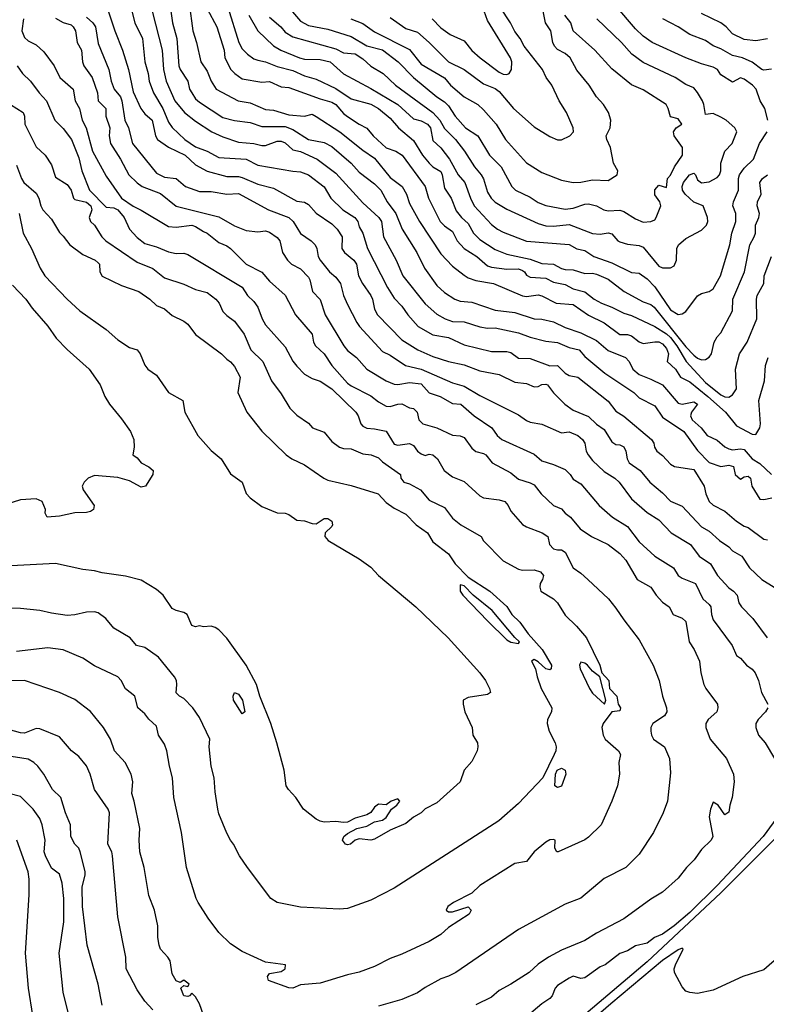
# Model space of a CAD drawing. Header units: metres. Extents: x -46681 to -43747, y -240911 to -237677.
# Tile 448 of 656: x -44405 to -44309, y -239670 to -239543. Entities that reach past the tile are written whole.
import ezdxf

# ---------------------------------------------------------------- set-up
doc = ezdxf.new("R2010")
doc.units = ezdxf.units.M
doc.layers.add('CONTOUR_INDEX', color=1, linetype='Continuous')
doc.layers.add('CONTOUR_INTER', color=3, linetype='Continuous')

msp = doc.modelspace()

# ---------------------------------------------------------------- linework, layer by layer
at = {"layer": 'CONTOUR_INDEX'}
for points, elevation in [([(-44388.17, -239542.02), (-44386.91, -239547.02), (-44386.71, -239549.52), (-44386.39, -239551.02), (-44385.26, -239553.52), (-44384.01, -239555.02), (-44382.6, -239556.14), (-44380.5, -239557.52), (-44379.1, -239558.17), (-44377.1, -239558.84), (-44375.1, -239559.02), (-44374.1, -239559.29), (-44373.6, -239559.29), (-44372.1, -239558.72), (-44371.6, -239558.7), (-44371.1, -239558.91), (-44370.1, -239559.81), (-44369.1, -239560.06), (-44366.99, -239561.02), (-44364.6, -239562.82), (-44361.1, -239566.63), (-44359.06, -239568.52), (-44358.72, -239569.02), (-44358.45, -239571.02), (-44356.82, -239574.02), (-44355.99, -239576.02), (-44353.1, -239579.63), (-44351.6, -239580.94), (-44350.54, -239581.52), (-44349.6, -239581.86), (-44348.1, -239581.94), (-44346.1, -239582.58), (-44345.1, -239582.73), (-44344.1, -239582.71), (-44341.1, -239583.32), (-44339.6, -239583.9), (-44337.6, -239584.42), (-44336.1, -239584.58), (-44334.6, -239585.23), (-44333.33, -239585.52), (-44332.6, -239586.36), (-44330.02, -239588.52), (-44326.3, -239591.02), (-44325.6, -239591.67), (-44323.6, -239592.71), (-44322.6, -239594.15), (-44319.88, -239596.02), (-44318.1, -239598.45), (-44316.6, -239599.98), (-44315.1, -239600.51), (-44314.1, -239600.34), (-44313.5, -239600.52), (-44313.26, -239601.52), (-44312.6, -239602.13), (-44312.1, -239601.83), (-44311.6, -239601.75), (-44311.3, -239602.02), (-44311.15, -239603.02), (-44310.1, -239604.7), (-44309.6, -239604.76), (-44308.57, -239604.52)], 110), ([(-44352.19, -239543.02), (-44351.1, -239544.15), (-44349.91, -239545.02), (-44348.1, -239545.82), (-44347.1, -239547.05), (-44346.03, -239548.02), (-44343.6, -239549.83), (-44343.1, -239550.1), (-44342.6, -239550.16), (-44342.32, -239550.02), (-44342, -239549.52), (-44341.97, -239548.52), (-44342.12, -239548.02), (-44345.1, -239543.21), (-44345.53, -239542.02)], 100), ([(-44309.07, -239556.02), (-44309.45, -239554.52), (-44310.08, -239553.52), (-44310.58, -239552.02), (-44311.04, -239551.52), (-44312.1, -239550.76), (-44312.6, -239550.58), (-44313.6, -239551.13), (-44315.1, -239550.19), (-44315.54, -239549.52), (-44316.1, -239549.19), (-44317.6, -239548.79), (-44319.6, -239548), (-44323.96, -239546.02), (-44325.1, -239545.21), (-44326.1, -239544.29), (-44328.6, -239541.34)], 105), ([(-44404.72, -239543.02), (-44404.91, -239544.52), (-44404.6, -239545.41), (-44404.1, -239545.82), (-44403.1, -239546.35), (-44402.1, -239547.24), (-44400.76, -239549.02), (-44400.02, -239550.52), (-44398.33, -239552.02), (-44398.07, -239553.52), (-44397.52, -239554.52), (-44397.16, -239556.02), (-44396.64, -239557.02), (-44395.83, -239560.02), (-44394.1, -239563.22), (-44392.13, -239566.02), (-44390.6, -239567.08), (-44389.6, -239567.56), (-44386.1, -239569.68), (-44385.1, -239569.76), (-44383.1, -239569.51), (-44382.6, -239569.68), (-44381.6, -239570.34), (-44381.1, -239570.53), (-44379.6, -239571.72), (-44378.6, -239572.14), (-44378.1, -239572.51), (-44376.08, -239574.52), (-44374.1, -239575.54), (-44373.1, -239576.69), (-44371.1, -239578.49), (-44369.75, -239581.02), (-44367.6, -239583.51), (-44367.43, -239584.52), (-44367.21, -239585.02), (-44366.1, -239586.04), (-44365.09, -239587.52), (-44363.1, -239589.79), (-44362.6, -239590.16), (-44360.1, -239591.43), (-44359.1, -239592.22), (-44358.1, -239592.77), (-44357.6, -239592.82), (-44356.6, -239592.48), (-44356.1, -239592.47), (-44355.1, -239592.98), (-44354.6, -239593.05), (-44354.15, -239593.52), (-44353.91, -239594.52), (-44353.42, -239595.02), (-44351.6, -239595.56), (-44349.6, -239596.5), (-44348.6, -239596.56), (-44348.1, -239596.77), (-44347.1, -239598.16), (-44346.6, -239598.56), (-44345.6, -239598.83), (-44345.33, -239599.02), (-44344.48, -239600.02), (-44342.1, -239601.33), (-44341.1, -239602.15), (-44339.6, -239602.6), (-44339.1, -239602.88), (-44338.22, -239604.02), (-44336.6, -239605.51), (-44335.6, -239605.96), (-44335.1, -239606.52), (-44334.42, -239607.02), (-44333.21, -239608.52), (-44331.75, -239609.52), (-44329.6, -239610.54), (-44328.1, -239611.7), (-44327.34, -239612.52), (-44325.85, -239615.02), (-44324.1, -239616), (-44323.43, -239617.02), (-44322.6, -239617.95), (-44321.75, -239618.52), (-44321.22, -239619.52), (-44320.1, -239619.98), (-44319.6, -239620.44), (-44319.2, -239623.02), (-44318.56, -239624.02), (-44317.87, -239625.52), (-44317.67, -239627.02), (-44317.3, -239628.52), (-44317.04, -239629.02), (-44315.55, -239631.02), (-44315.49, -239631.52), (-44315.65, -239632.02), (-44316.73, -239633.02), (-44317.05, -239633.52), (-44317.06, -239634.02), (-44316.5, -239635.52), (-44314.4, -239638.02), (-44313.49, -239640.02), (-44313.39, -239641.02), (-44313.65, -239643.02), (-44313.98, -239644.02), (-44314.1, -239644.93), (-44314.6, -239645.27), (-44315.44, -239644.02), (-44316.1, -239643.63), (-44316.43, -239644.52), (-44316.6, -239645.52), (-44316.16, -239648.02), (-44316.34, -239648.52), (-44317.6, -239649.71), (-44318.54, -239651.02), (-44319.53, -239652.02), (-44320.6, -239653.4), (-44322.6, -239655.21), (-44324.1, -239656.07), (-44327.6, -239658.61), (-44331.1, -239660.44), (-44332.6, -239661.38), (-44335.6, -239662.66), (-44337.26, -239663.52), (-44338.6, -239664.42), (-44339.73, -239665.52), (-44342.1, -239667.03), (-44343.6, -239667.81), (-44344.6, -239668.7), (-44346.6, -239669.66)], 115), ([(-44375.77, -239542.52), (-44374.6, -239544.55), (-44372.6, -239546.46), (-44371.65, -239547.02), (-44369.24, -239548.02), (-44368.6, -239548.16), (-44366.6, -239548.23), (-44365.31, -239548.52), (-44363.6, -239550.06), (-44360.1, -239551.93), (-44356.6, -239554.02), (-44354.6, -239555.83), (-44353.6, -239556.11), (-44352.79, -239556.52), (-44352.43, -239557.02), (-44352.1, -239558.62), (-44351.1, -239559.56), (-44349.97, -239561.02), (-44348.87, -239563.02), (-44347.99, -239564.02), (-44347.29, -239566.02), (-44346.79, -239567.02), (-44344.6, -239569.4), (-44343.82, -239570.02), (-44343.1, -239570.42), (-44340.1, -239571.57), (-44334.6, -239572.01), (-44333.6, -239572.54), (-44332.6, -239572.75), (-44331.43, -239573.52), (-44329.1, -239574.33), (-44326.6, -239575.57), (-44325.6, -239575.66), (-44324.6, -239576.42), (-44323.6, -239577.44), (-44321.6, -239580.37), (-44320.6, -239580.98), (-44320.1, -239580.9), (-44319.6, -239580.59), (-44318.1, -239578.59), (-44317.6, -239578.27), (-44316.6, -239578.04), (-44316.1, -239577.69), (-44315.15, -239576.02), (-44313.95, -239572.02), (-44313.71, -239570.52), (-44313.19, -239569.02), (-44313.19, -239568.02), (-44313.57, -239567.02), (-44313.5, -239566.52), (-44312.85, -239565.02), (-44312.86, -239563.52), (-44312.72, -239563.02), (-44312.1, -239562.18), (-44310.91, -239561.02), (-44310.15, -239559.02), (-44309.16, -239557.52)], 105), ([(-44406.1, -239577.22), (-44404.39, -239579.02), (-44403.6, -239580.17), (-44401.6, -239582.48), (-44400.51, -239584.02), (-44399.1, -239585.48), (-44396.28, -239588.02), (-44394.85, -239590.02), (-44394.24, -239591.52), (-44393.65, -239592.52), (-44392.1, -239594.38), (-44390.98, -239596.02), (-44390.53, -239597.02), (-44390.5, -239598.02), (-44390.64, -239599.02), (-44390.1, -239599.41), (-44389.6, -239600.03), (-44388.6, -239600.55), (-44388.05, -239601.02), (-44388.11, -239601.52), (-44389.05, -239603.02), (-44389.6, -239603.16), (-44391.1, -239602.35), (-44392.6, -239601.92), (-44395.6, -239601.66), (-44396.4, -239602.02), (-44396.9, -239602.52), (-44397.16, -239603.02), (-44397.03, -239603.52), (-44395.65, -239605.52), (-44395.73, -239606.02), (-44396.1, -239606.31), (-44396.6, -239606.42), (-44398.1, -239606.45), (-44400.1, -239606.89), (-44401.68, -239607.02), (-44401.93, -239606.52), (-44401.89, -239606.02), (-44402.31, -239605.02), (-44403.1, -239604.68), (-44405.1, -239604.8), (-44407.1, -239605.43)], 120), ([(-44388.1, -239670.32), (-44389.1, -239669.18), (-44390.1, -239667.72), (-44391.5, -239665.02), (-44391.54, -239663.52), (-44392.6, -239658.36), (-44393.28, -239650.52), (-44393.38, -239650.02), (-44393.86, -239649.02), (-44393.68, -239645.02), (-44393.83, -239644.52), (-44395.57, -239642.02), (-44396.13, -239640.02), (-44396.6, -239638.98), (-44397.6, -239637.75), (-44398.52, -239637.02), (-44400.1, -239635.22), (-44402.6, -239634.21), (-44403.1, -239634.18), (-44404.6, -239634.78), (-44405.1, -239634.74), (-44407.1, -239634.17)], 115)]:
    msp.add_lwpolyline(points, dxfattribs=dict(at, elevation=elevation))
at = {"layer": 'CONTOUR_INTER'}
for points, elevation in [([(-44394.1, -239541.22), (-44392.99, -239544.52), (-44391.99, -239547.02), (-44391.23, -239549.52), (-44390.6, -239552.37), (-44389.62, -239554.52), (-44389.1, -239555.19), (-44388.17, -239556.02), (-44387.76, -239558.02), (-44387.48, -239558.52), (-44386.1, -239559.5), (-44383.93, -239560.52), (-44382.6, -239561.75), (-44381.1, -239562.57), (-44378.6, -239563.24), (-44377.1, -239563.24), (-44376.6, -239563.37), (-44374.6, -239564.23), (-44372.6, -239564.77), (-44369.6, -239566.43), (-44368.6, -239566.56), (-44368.1, -239566.84), (-44367.1, -239567.96), (-44365.1, -239569.35), (-44364.43, -239570.02), (-44363.77, -239571.02), (-44363.82, -239572.52), (-44363.46, -239573.02), (-44362.27, -239574.02), (-44361.93, -239574.52), (-44361.65, -239576.02), (-44361.14, -239577.02), (-44360.1, -239578.55), (-44359.87, -239579.02), (-44359.6, -239580.29), (-44359.22, -239581.02), (-44356.1, -239584.23), (-44354.05, -239585.52), (-44352.1, -239586.37), (-44350.1, -239587.01), (-44348.1, -239587.46), (-44346.1, -239588.22), (-44343.6, -239588.71), (-44341.6, -239589.67), (-44340.1, -239589.86), (-44339.1, -239590.26), (-44338.6, -239590.22), (-44338.1, -239589.97), (-44337.6, -239589.92), (-44337.37, -239590.02), (-44336.6, -239591.06), (-44335.18, -239592.52), (-44334.1, -239593.28), (-44332.1, -239594.07), (-44331.1, -239595.05), (-44330.1, -239595.77), (-44329.1, -239597.34), (-44328.6, -239597.68), (-44328.1, -239597.74), (-44327.6, -239597.98), (-44327.34, -239598.52), (-44327.16, -239599.52), (-44326.89, -239600.02), (-44325.49, -239601.02), (-44324.22, -239602.52), (-44322.6, -239603.89), (-44321.6, -239604.95), (-44320.1, -239605.6), (-44317.6, -239608.28), (-44316.6, -239608.82), (-44315.29, -239610.02), (-44314.1, -239610.81), (-44313.6, -239611.34), (-44312.44, -239612.02), (-44311.43, -239613.52), (-44309.84, -239615.02), (-44308.27, -239616.02)], 112), ([(-44390.81, -239542.02), (-44390.39, -239543.52), (-44389.4, -239545.52), (-44389.11, -239548.52), (-44388.69, -239550.02), (-44388.58, -239551.02), (-44387.99, -239552.52), (-44386.79, -239554.52), (-44386.1, -239556.29), (-44385.6, -239556.95), (-44384, -239558.52), (-44382.6, -239559.45), (-44381.1, -239560.02), (-44379.6, -239560.81), (-44376.1, -239561.02), (-44374.6, -239561.8), (-44370.1, -239562.57), (-44369.1, -239562.64), (-44368.1, -239563.03), (-44366.1, -239564.6), (-44365.21, -239566.02), (-44363.7, -239567.52), (-44362.14, -239568.52), (-44361.76, -239569.02), (-44361.6, -239569.72), (-44361.1, -239570.52), (-44360.52, -239572.52), (-44357.94, -239577.52), (-44357.1, -239578.9), (-44356.1, -239579.93), (-44355.33, -239581.02), (-44353.99, -239582.52), (-44352.1, -239583.61), (-44350.1, -239583.94), (-44348.1, -239584.88), (-44344.6, -239585.73), (-44342.6, -239585.74), (-44342.1, -239585.88), (-44341.1, -239586.61), (-44339.6, -239586.62), (-44337.1, -239587.56), (-44336.1, -239587.52), (-44335.1, -239588.5), (-44334.6, -239588.81), (-44333.49, -239589.02), (-44329.6, -239592.11), (-44328.6, -239593.41), (-44327.6, -239594.04), (-44324.01, -239597.02), (-44323.71, -239597.52), (-44323.65, -239598.02), (-44323.32, -239598.52), (-44322.6, -239599.09), (-44321.6, -239600.21), (-44321.08, -239600.52), (-44318.6, -239600.91), (-44317.24, -239603.02), (-44317.03, -239604.02), (-44316.6, -239604.99), (-44316.1, -239605.46), (-44314.6, -239606.26), (-44313.1, -239607.55), (-44312.1, -239608.18), (-44311.6, -239608.35), (-44309.6, -239609.84), (-44309.1, -239609.93)], 111), ([(-44385.76, -239542.02), (-44385.58, -239543.52), (-44384.99, -239545.52), (-44384.76, -239549.02), (-44384.58, -239549.52), (-44383.6, -239551.02), (-44383.36, -239552.02), (-44383.1, -239552.51), (-44382.6, -239553.29), (-44382.1, -239553.72), (-44379.1, -239555.66), (-44377.6, -239556.07), (-44375.6, -239556.33), (-44374.1, -239556.82), (-44371.1, -239556.85), (-44370.1, -239557.22), (-44368.1, -239558.48), (-44366.1, -239558.9), (-44365.1, -239559.41), (-44362.62, -239561.52), (-44361.6, -239562.71), (-44359.6, -239564.18), (-44358.81, -239565.02), (-44358, -239566.52), (-44356.89, -239568.02), (-44356.07, -239570.02), (-44354.17, -239573.02), (-44353.17, -239575.02), (-44351.6, -239577.24), (-44350.6, -239578.17), (-44349.31, -239579.02), (-44348.6, -239579.28), (-44347.1, -239579.4), (-44344.1, -239580.41), (-44341.6, -239580.72), (-44339.1, -239581.53), (-44338.1, -239581.58), (-44336.6, -239581.93), (-44335.1, -239582.65), (-44333.1, -239583.32), (-44331.1, -239584.33), (-44329.6, -239585.59), (-44327.35, -239586.52), (-44326.89, -239587.02), (-44326.43, -239588.02), (-44325.6, -239588.71), (-44324.1, -239589.27), (-44322.61, -239590.02), (-44320.6, -239592.36), (-44320.1, -239592.51), (-44318.6, -239592.21), (-44318.1, -239592.5), (-44318.89, -239593.52), (-44319, -239594.02), (-44318.78, -239594.52), (-44317.65, -239595.52), (-44316.87, -239596.52), (-44315.6, -239597.12), (-44314.6, -239597.99), (-44314.1, -239598.23), (-44313.6, -239598.36), (-44312.6, -239598.23), (-44312.1, -239598.33), (-44311.11, -239599.52), (-44310.1, -239600.14), (-44308.6, -239601.52)], 109), ([(-44383.41, -239541.02), (-44382.97, -239544.52), (-44382.48, -239546.02), (-44381.92, -239548.52), (-44381.1, -239549.74), (-44380.6, -239551.02), (-44379.96, -239552.02), (-44377.12, -239553.52), (-44375.6, -239553.78), (-44373.6, -239554.66), (-44372.6, -239554.74), (-44370.6, -239555.33), (-44368.6, -239555.5), (-44367.6, -239555.25), (-44367.1, -239555.56), (-44364.05, -239557.52), (-44361.1, -239559.87), (-44359.6, -239560.89), (-44357.6, -239563.38), (-44356.07, -239564.52), (-44355.49, -239565.52), (-44355.1, -239566.72), (-44353.84, -239569.02), (-44351.1, -239573.18), (-44349.6, -239574.79), (-44348.1, -239575.92), (-44347.6, -239576.25), (-44346.6, -239576.62), (-44344.31, -239577.02), (-44340.6, -239578.57), (-44340.1, -239578.68), (-44338.6, -239578.46), (-44338.1, -239578.58), (-44336.29, -239579.52), (-44334.1, -239579.69), (-44332.1, -239581.08), (-44330.1, -239582.06), (-44328.1, -239583.57), (-44327.1, -239583.54), (-44326.6, -239583.71), (-44325.6, -239584.49), (-44325.1, -239584.72), (-44323.6, -239584.49), (-44323.1, -239584.5), (-44322.6, -239584.76), (-44322.1, -239585.35), (-44321.85, -239586.02), (-44322, -239587.02), (-44320.95, -239588.02), (-44320.3, -239589.02), (-44319.1, -239589.63), (-44316.77, -239591.52), (-44314.51, -239593.52), (-44313.1, -239595.3), (-44311.1, -239596.36), (-44310.6, -239596.39), (-44310.12, -239595.52), (-44310, -239595.02), (-44310.22, -239592.02), (-44309.49, -239589.52), (-44309.39, -239587.52), (-44309.03, -239586.52)], 108), ([(-44381.1, -239541.7), (-44379.89, -239544.02), (-44378.94, -239547.02), (-44378.85, -239548.02), (-44378.07, -239549.52), (-44377.57, -239550.02), (-44376.6, -239550.7), (-44374.1, -239551.13), (-44373.1, -239551.06), (-44371.6, -239551.72), (-44370.6, -239551.84), (-44366.6, -239553.29), (-44365.1, -239553.7), (-44364.6, -239554), (-44363.6, -239555.17), (-44363.1, -239555.55), (-44361.6, -239556.55), (-44360.6, -239557.04), (-44359.8, -239558.02), (-44358.1, -239559.57), (-44356.86, -239560.02), (-44356.05, -239560.52), (-44353.12, -239564.52), (-44352.67, -239566.02), (-44351.17, -239569.02), (-44350.6, -239569.61), (-44349.6, -239570.34), (-44349.01, -239571.52), (-44348.1, -239572.52), (-44346.47, -239573.52), (-44345.1, -239574.72), (-44344.6, -239574.91), (-44342.6, -239575.15), (-44341.1, -239575.11), (-44340.6, -239575.32), (-44340.33, -239575.52), (-44340.1, -239575.94), (-44339.6, -239576.19), (-44337.6, -239576.31), (-44336.6, -239576.83), (-44335.1, -239577.14), (-44334.1, -239577.7), (-44332.6, -239578.07), (-44331.37, -239579.02), (-44330.46, -239579.52), (-44329.1, -239580.03), (-44327.6, -239580.81), (-44326.6, -239581.1), (-44323.6, -239582.54), (-44322.1, -239583.46), (-44321.6, -239583.94), (-44320.77, -239585.02), (-44319.56, -239587.02), (-44317.1, -239589.73), (-44315.1, -239591.32), (-44314.6, -239591.54), (-44314.1, -239591.58), (-44313.6, -239591.31), (-44313.1, -239590.52), (-44313.25, -239588.02), (-44312.74, -239586.02), (-44311.73, -239584.52), (-44310.48, -239581.52), (-44310.54, -239579.02), (-44310.45, -239578.52), (-44309.61, -239577.02), (-44309.55, -239576.02), (-44308.61, -239573.52)], 107), ([(-44378.46, -239541.52), (-44377.04, -239546.02), (-44376.6, -239546.85), (-44375.92, -239547.52), (-44375.1, -239548.12), (-44374.6, -239548.31), (-44373.6, -239548.54), (-44372.1, -239549.13), (-44370.1, -239549.62), (-44368.6, -239550.33), (-44367.1, -239550.75), (-44364.6, -239551.97), (-44362.6, -239553.26), (-44360.1, -239553.98), (-44359.09, -239554.52), (-44357.6, -239555.75), (-44356.54, -239557.02), (-44354.6, -239558.63), (-44353.43, -239560.52), (-44352.6, -239561.55), (-44352.1, -239562.02), (-44351.1, -239562.6), (-44350.91, -239563.02), (-44350.6, -239564.77), (-44349.76, -239566.02), (-44349.1, -239567.67), (-44348.45, -239568.52), (-44347.6, -239569.29), (-44346.91, -239570.52), (-44346.1, -239571.35), (-44344.1, -239572.63), (-44342.6, -239573.24), (-44339.6, -239573.88), (-44338.1, -239574.42), (-44336.6, -239574.51), (-44335.6, -239575.08), (-44335.1, -239575.2), (-44334.1, -239575.24), (-44332.6, -239575.71), (-44331.6, -239575.69), (-44331.1, -239575.81), (-44329.6, -239576.44), (-44327.53, -239578.02), (-44325.1, -239579.34), (-44324.1, -239579.71), (-44323.7, -239580.02), (-44319.6, -239585.13), (-44318.6, -239586.2), (-44318.1, -239586.61), (-44317.6, -239586.79), (-44317.1, -239586.75), (-44316.6, -239586.47), (-44316.33, -239586.02), (-44315.97, -239584.52), (-44315.6, -239583.86), (-44315.1, -239583.35), (-44313.62, -239580.52), (-44313.58, -239579.02), (-44312.06, -239575.52), (-44311.41, -239572.02), (-44310.84, -239571.02), (-44310.68, -239570.52), (-44310.68, -239569.52), (-44310.25, -239568.52), (-44310.15, -239568.02), (-44310.45, -239567.02), (-44310.4, -239566.52), (-44309.92, -239565.52), (-44310.09, -239564.02), (-44309.77, -239563.52), (-44309.1, -239563.02)], 106), ([(-44370.68, -239541.52), (-44369.1, -239543.32), (-44368.1, -239543.87), (-44365.6, -239544.31), (-44362.6, -239545.28), (-44360.6, -239546.46), (-44358.6, -239547), (-44356.59, -239548.52), (-44354.62, -239550.52), (-44351.62, -239553.02), (-44350.6, -239553.66), (-44350.1, -239554.19), (-44349.26, -239555.52), (-44347.9, -239557.02), (-44346.33, -239558.02), (-44344.84, -239560.52), (-44343.34, -239562.02), (-44341.98, -239564.52), (-44341.49, -239565.02), (-44339.6, -239565.91), (-44338.6, -239566.58), (-44337.6, -239566.96), (-44335.1, -239567.47), (-44334.1, -239567.33), (-44332.6, -239566.81), (-44332.1, -239566.77), (-44331.11, -239567.02), (-44330.17, -239567.52), (-44329.6, -239567.67), (-44328.1, -239567.57), (-44327.6, -239567.76), (-44326.1, -239568.71), (-44325.1, -239569.1), (-44324.1, -239569.04), (-44323.6, -239568.81), (-44323.42, -239568.52), (-44322.83, -239567.02), (-44322.94, -239566.52), (-44323.6, -239565.59), (-44323.6, -239564.95), (-44323.1, -239564.35), (-44322.1, -239564.65), (-44321.98, -239563.52), (-44321.6, -239563.09), (-44321.06, -239562.02), (-44320.05, -239560.52), (-44320.06, -239559.52), (-44321.1, -239558.02), (-44321.19, -239557.52), (-44320.85, -239557.02), (-44320.11, -239556.52), (-44320.6, -239555.84), (-44321.6, -239555.59), (-44321.88, -239554.52), (-44322.15, -239554.02), (-44325.1, -239552.13), (-44326.6, -239551.49), (-44329.1, -239549.44), (-44331.29, -239547.02), (-44334.08, -239544.52), (-44334.4, -239543.52), (-44335.18, -239542.52)], 103), ([(-44362.66, -239543.02), (-44361.1, -239543.59), (-44359.6, -239544.67), (-44355.1, -239546.93), (-44353.6, -239548.81), (-44350.6, -239550.58), (-44349.83, -239551.52), (-44348.1, -239553.03), (-44346.35, -239554.02), (-44345.6, -239554.67), (-44344, -239556.52), (-44342.78, -239558.52), (-44340.1, -239561.51), (-44338.1, -239562.73), (-44335.6, -239563.73), (-44334.1, -239564.04), (-44333.1, -239563.98), (-44331.6, -239563.67), (-44329.6, -239563.77), (-44328.43, -239563.02), (-44328.35, -239562.52), (-44328.9, -239561.52), (-44329.31, -239559.52), (-44329.77, -239558.52), (-44329.84, -239558.02), (-44329.32, -239557.02), (-44329.23, -239556.02), (-44329.57, -239555.02), (-44330.2, -239554.02), (-44331.1, -239553), (-44332.02, -239551.52), (-44333.6, -239549.6), (-44334.46, -239548.02), (-44335.1, -239547.44), (-44336.1, -239546.93), (-44336.48, -239546.52), (-44336.69, -239546.02), (-44336.95, -239544.52), (-44337.66, -239543.52), (-44337.93, -239542.02)], 102), ([(-44357.6, -239542.81), (-44355.6, -239544.26), (-44354.1, -239544.71), (-44352.6, -239546.02), (-44350.1, -239548.53), (-44348.08, -239549.52), (-44345.6, -239551.33), (-44344.1, -239551.94), (-44343.6, -239552.33), (-44341.74, -239554.52), (-44339.1, -239556.86), (-44337.1, -239558.12), (-44336.1, -239558.54), (-44335.6, -239558.55), (-44334.53, -239558.02), (-44334.06, -239557.52), (-44334.09, -239557.02), (-44334.94, -239555.02), (-44335.88, -239553.52), (-44336.82, -239551.52), (-44337.55, -239550.52), (-44338.04, -239549.52), (-44340.39, -239546.52), (-44340.9, -239545.52), (-44341.6, -239544.63), (-44342.15, -239543.52), (-44343.48, -239541.52)], 101), ([(-44400.6, -239542.93), (-44399.6, -239543.47), (-44398.6, -239543.77), (-44398.32, -239544.02), (-44398.02, -239544.52), (-44397.81, -239546.02), (-44397.26, -239547.02), (-44397.12, -239548.52), (-44396.96, -239549.02), (-44395.89, -239550.52), (-44395.19, -239552.52), (-44395.1, -239553.52), (-44394.11, -239554.52), (-44394.12, -239555.52), (-44393.61, -239557.02), (-44393.7, -239558.02), (-44393.55, -239559.02), (-44392.26, -239561.02), (-44391.17, -239563.02), (-44390.1, -239564.08), (-44389.46, -239564.52), (-44387.1, -239565.42), (-44385.1, -239567.08), (-44379.6, -239568.45), (-44377.6, -239569.58), (-44376.1, -239570.18), (-44374.6, -239570.38), (-44373.6, -239570.22), (-44373.1, -239570.39), (-44372.1, -239571.08), (-44371.78, -239571.52), (-44371.44, -239573.02), (-44370.8, -239574.02), (-44370.28, -239574.52), (-44369.1, -239575.1), (-44368.1, -239576.2), (-44367.91, -239576.52), (-44367.57, -239578.02), (-44366.6, -239579.07), (-44365.96, -239581.02), (-44363.56, -239585.02), (-44363.1, -239585.59), (-44361.94, -239586.52), (-44360.6, -239588.02), (-44358.1, -239589.51), (-44357.1, -239589.93), (-44356.6, -239589.98), (-44355.1, -239589.73), (-44353.6, -239589.87), (-44352.6, -239591.05), (-44351.17, -239591.52), (-44349.6, -239592.41), (-44348.51, -239592.52), (-44346.81, -239594.02), (-44344.55, -239595.52), (-44343.85, -239596.52), (-44343.27, -239597.02), (-44339.1, -239598.94), (-44338.1, -239599.8), (-44336.6, -239600.25), (-44335.1, -239600.91), (-44334.48, -239601.52), (-44334.1, -239602.12), (-44333.1, -239602.74), (-44330.74, -239605.52), (-44329.02, -239607.02), (-44327.1, -239608.2), (-44325.6, -239610.19), (-44323.6, -239612.01), (-44321.2, -239613.52), (-44320.6, -239614.49), (-44320.1, -239614.86), (-44318.39, -239615.52), (-44317.45, -239617.52), (-44316.6, -239618.22), (-44316.39, -239618.52), (-44316.31, -239619.52), (-44316.1, -239620.2), (-44313.64, -239623.52), (-44313.1, -239624.8), (-44312.6, -239625.12), (-44311.84, -239626.02), (-44311.1, -239626.53), (-44310.72, -239627.02), (-44310.26, -239628.02), (-44309.89, -239629.52), (-44309.08, -239631.02)], 114), ([(-44396.6, -239542.77), (-44395.78, -239543.52), (-44395.47, -239544.02), (-44395.1, -239546.16), (-44393.75, -239549.52), (-44393.43, -239551.02), (-44393.06, -239552.02), (-44392.26, -239553.02), (-44392.08, -239553.52), (-44391.68, -239556.02), (-44391.21, -239557.02), (-44390.71, -239559.02), (-44387.6, -239562.84), (-44386.6, -239563.32), (-44385.1, -239563.49), (-44383.9, -239564.52), (-44382.1, -239565.16), (-44380.6, -239565.17), (-44378.6, -239565.54), (-44377.1, -239565.44), (-44373.24, -239567.52), (-44370.6, -239568.52), (-44370.07, -239569.02), (-44369.1, -239570.59), (-44367.75, -239571.52), (-44367.25, -239572.02), (-44367.04, -239572.52), (-44366.86, -239573.52), (-44366.6, -239574.02), (-44365.39, -239575.52), (-44364.6, -239576.19), (-44363.98, -239577.02), (-44363.59, -239578.52), (-44363.1, -239579.71), (-44361.88, -239582.02), (-44361.55, -239582.52), (-44358.6, -239585.73), (-44357.6, -239586.19), (-44355.63, -239587.52), (-44353.6, -239588), (-44349.6, -239589.76), (-44348.1, -239590.18), (-44346.1, -239591.37), (-44341.1, -239593.86), (-44340.1, -239594.59), (-44339.6, -239594.81), (-44338.1, -239595.07), (-44335.6, -239596.18), (-44334.6, -239596.05), (-44333.47, -239596.52), (-44332.91, -239597.02), (-44332.6, -239597.52), (-44332.4, -239598.52), (-44332.17, -239599.02), (-44331.6, -239599.73), (-44330.1, -239601.16), (-44328.72, -239602.02), (-44328.18, -239602.52), (-44326.6, -239604.68), (-44324.6, -239606.42), (-44323.1, -239607.34), (-44321.48, -239609.02), (-44319.02, -239610.52), (-44317.92, -239612.02), (-44316.43, -239613.02), (-44315.53, -239614.52), (-44314.1, -239616.09), (-44313.47, -239616.52), (-44313.03, -239617.02), (-44312.79, -239618.02), (-44312.46, -239618.52), (-44310.99, -239620.02), (-44309.15, -239622.52)], 113), ([(-44373.1, -239542.78), (-44371.66, -239544.02), (-44371.1, -239544.71), (-44370.1, -239545.29), (-44364.6, -239546.86), (-44363.6, -239547.37), (-44362.1, -239547.48), (-44361.1, -239548.14), (-44360.1, -239549.07), (-44358.5, -239550.02), (-44356.91, -239551.52), (-44352.11, -239555.02), (-44351.23, -239556.02), (-44350.6, -239557.07), (-44349.2, -239558.52), (-44348.05, -239560.02), (-44346.75, -239562.02), (-44345.91, -239563.02), (-44345.6, -239563.57), (-44345.1, -239565.27), (-44344.63, -239566.02), (-44344.1, -239566.54), (-44342.6, -239567.47), (-44338.6, -239569.3), (-44337.6, -239569.59), (-44336.6, -239569.65), (-44334.6, -239569.42), (-44331.6, -239570.58), (-44330.6, -239570.65), (-44329.6, -239570.49), (-44329.1, -239570.63), (-44328.34, -239571.52), (-44328.1, -239571.65), (-44327.1, -239571.94), (-44325.6, -239572.1), (-44325.1, -239572.33), (-44323.1, -239574.76), (-44322.6, -239574.99), (-44321.6, -239574.99), (-44321.1, -239574.71), (-44320.82, -239574.02), (-44320.76, -239572.52), (-44320.55, -239572.02), (-44319.6, -239571.23), (-44317.6, -239570.15), (-44316.96, -239569.52), (-44316.78, -239569.02), (-44316.81, -239568.52), (-44317.37, -239567.02), (-44318.6, -239566.54), (-44319.71, -239565.52), (-44320.04, -239565.02), (-44320.1, -239564.52), (-44319.92, -239564.02), (-44319.13, -239563.02), (-44318.6, -239562.82), (-44318.37, -239563.02), (-44318.1, -239563.69), (-44317.6, -239564.06), (-44316.6, -239563.94), (-44315.6, -239563.4), (-44315.3, -239563.02), (-44315.13, -239562.52), (-44315.1, -239561.52), (-44314.61, -239560.02), (-44313.66, -239559.02), (-44313.07, -239557.52), (-44313.3, -239557.02), (-44314.42, -239556.02), (-44315.1, -239555.61), (-44316.1, -239555.14), (-44317.1, -239555.28), (-44317.28, -239554.02), (-44317.47, -239553.52), (-44318.1, -239552.45), (-44318.6, -239551.86), (-44319.6, -239551.43), (-44320.97, -239550.52), (-44325.1, -239548.61), (-44326.54, -239547.52), (-44327.87, -239546.02), (-44331.06, -239543.02)], 104), ([(-44308.6, -239549.46), (-44309.6, -239549.61), (-44309.83, -239549.52), (-44311.1, -239548.55), (-44312.32, -239548.02), (-44313.6, -239547.72), (-44315.1, -239546.85), (-44316.1, -239546.45), (-44317.1, -239545.79), (-44319.1, -239545), (-44320.6, -239544.01), (-44322.57, -239543.02)], 106), ([(-44309.1, -239545.57), (-44310.6, -239545.82), (-44312.1, -239545.67), (-44313.6, -239544.93), (-44314.44, -239544.02), (-44315.1, -239543.52), (-44317.6, -239542.31)], 107), ([(-44405.54, -239549.02), (-44404.84, -239550.02), (-44403.81, -239551.02), (-44402.71, -239552.52), (-44401.77, -239553.52), (-44400.7, -239556.02), (-44399.6, -239557.09), (-44398.54, -239558.52), (-44397.6, -239560.85), (-44397.22, -239562.52), (-44396.24, -239565.02), (-44394.1, -239567.18), (-44393.1, -239567.27), (-44392.6, -239567.52), (-44391.78, -239568.52), (-44391.08, -239570.02), (-44390.1, -239571.11), (-44389.1, -239571.84), (-44387.6, -239572.28), (-44386.1, -239572.94), (-44385.1, -239573.15), (-44384.1, -239573.11), (-44383.6, -239573.28), (-44376.6, -239577.45), (-44375.94, -239578.52), (-44375.1, -239579.3), (-44374.6, -239580.02), (-44374.03, -239581.52), (-44373.6, -239582.3), (-44371.1, -239585.14), (-44370.1, -239586.96), (-44369.6, -239587.61), (-44368.6, -239588.66), (-44367.6, -239589.2), (-44366.6, -239589.53), (-44365.1, -239590.53), (-44362.01, -239593.52), (-44361.7, -239594.02), (-44361.38, -239595.02), (-44361.1, -239595.32), (-44360.6, -239595.59), (-44359.6, -239595.66), (-44358.1, -239595.99), (-44357.1, -239597.62), (-44356.6, -239597.77), (-44355.1, -239597.55), (-44354.6, -239597.81), (-44354.08, -239598.52), (-44353.6, -239598.89), (-44353.1, -239599.1), (-44352.6, -239598.94), (-44352.1, -239599.01), (-44351.53, -239599.52), (-44350.65, -239601.02), (-44349.6, -239601.83), (-44348.1, -239602.42), (-44346.1, -239604.29), (-44345.6, -239604.55), (-44343.6, -239604.79), (-44342.87, -239605.02), (-44342.42, -239605.52), (-44342.1, -239606.26), (-44340.6, -239607.98), (-44340.1, -239608.28), (-44338.07, -239609.02), (-44337.36, -239609.52), (-44337.12, -239610.52), (-44336.6, -239611.08), (-44336.1, -239611.23), (-44335.6, -239611.2), (-44335.1, -239611.51), (-44334.1, -239613.54), (-44333.1, -239614.21), (-44332.21, -239615.02), (-44329.57, -239617.52), (-44328.6, -239618.69), (-44327.6, -239620.2), (-44325.6, -239622.79), (-44323.79, -239626.02), (-44323.06, -239628.02), (-44322.6, -239630.02), (-44322.08, -239631.52), (-44322.06, -239632.02), (-44322.37, -239632.52), (-44323.85, -239633.52), (-44324.09, -239634.02), (-44324.11, -239634.52), (-44324.03, -239635.02), (-44323.75, -239635.52), (-44322.35, -239636.52), (-44321.73, -239638.02), (-44321.6, -239639.88), (-44321.99, -239643.52), (-44322.53, -239645.02), (-44323.76, -239647.52), (-44325.6, -239650.33), (-44327.34, -239652.02), (-44330.1, -239653.42), (-44333.1, -239655.96), (-44335.1, -239656.72), (-44341.1, -239659.98), (-44349.18, -239665.52), (-44350.1, -239666), (-44351.1, -239666.32), (-44353.1, -239667.43), (-44354.1, -239668.14), (-44356.1, -239668.98), (-44359.1, -239669.84)], 116), ([(-44406.36, -239554.02), (-44404.77, -239555.02), (-44404.59, -239555.52), (-44404.53, -239556.52), (-44403.1, -239559.44), (-44401.94, -239560.52), (-44401.1, -239561.74), (-44400.6, -239563.34), (-44399.1, -239564.29), (-44398.6, -239565.02), (-44398.27, -239566.02), (-44398.1, -239566.19), (-44396.6, -239566.53), (-44396.05, -239567.02), (-44395.92, -239567.52), (-44396.25, -239568.52), (-44396.09, -239569.02), (-44395.59, -239569.52), (-44394.64, -239571.02), (-44394.14, -239571.52), (-44390.1, -239574.27), (-44388.1, -239575.07), (-44386.6, -239576.26), (-44384.1, -239577.09), (-44382.6, -239577.76), (-44381.1, -239578.16), (-44380, -239579.02), (-44379.56, -239579.52), (-44379.1, -239580.58), (-44378.6, -239581.13), (-44377.6, -239581.84), (-44376.36, -239583.52), (-44375.51, -239585.52), (-44373.94, -239587.02), (-44372.83, -239589.52), (-44371.6, -239591.18), (-44370.49, -239593.02), (-44369.6, -239593.92), (-44368.1, -239594.93), (-44367.59, -239595.52), (-44366.1, -239596.09), (-44365.1, -239597.3), (-44364.1, -239598.04), (-44363.6, -239598.21), (-44362.6, -239598.23), (-44361.1, -239598.88), (-44360.05, -239599.02), (-44359.1, -239599.4), (-44358.6, -239599.9), (-44356.26, -239601.52), (-44356.25, -239602.02), (-44355.83, -239602.52), (-44355.1, -239602.75), (-44353.72, -239603.52), (-44352.6, -239604.84), (-44350.6, -239605.78), (-44349.6, -239607.14), (-44348.53, -239608.02), (-44345.89, -239609.52), (-44345.6, -239610.07), (-44343.1, -239612.64), (-44341.1, -239613.69), (-44340.6, -239613.84), (-44339.1, -239613.79), (-44338.28, -239614.02), (-44337.91, -239614.52), (-44338.02, -239615.02), (-44338.33, -239615.52), (-44338.38, -239616.02), (-44338.23, -239616.52), (-44336.6, -239617.52), (-44336.1, -239618.02), (-44335.1, -239619.6), (-44333.65, -239621.02), (-44332.39, -239622.52), (-44330.68, -239626.02), (-44330.4, -239627.02), (-44329.49, -239628.02), (-44329.4, -239629.02), (-44328.46, -239630.02), (-44328.32, -239631.02), (-44328.02, -239631.52), (-44328.1, -239631.88), (-44329.1, -239632.04), (-44330.24, -239633.52), (-44330.4, -239634.02), (-44330.22, -239635.02), (-44329.99, -239635.52), (-44328.26, -239637.02), (-44328.02, -239637.52), (-44328.24, -239638.52), (-44328.15, -239640.02), (-44328.4, -239641.52), (-44329.14, -239643.52), (-44330.5, -239646.52), (-44332.1, -239648.12), (-44332.6, -239648.48), (-44336.01, -239650.02), (-44336.17, -239650.02), (-44336.46, -239649.52), (-44336.4, -239648.52), (-44336.6, -239648.41), (-44337.1, -239648.48), (-44337.6, -239648.75), (-44339.1, -239650), (-44340.1, -239651.26), (-44341.6, -239651.51), (-44346.1, -239654.34), (-44347.1, -239655.3), (-44349.48, -239656.52), (-44350.17, -239657.02), (-44350.42, -239657.52), (-44350.1, -239657.71), (-44349.6, -239657.72), (-44347.6, -239657.08), (-44347.19, -239657.52), (-44347.46, -239658.02), (-44350.1, -239659.75), (-44351.1, -239660.64), (-44352.61, -239661.52), (-44356.1, -239663.14), (-44357.6, -239663.7), (-44359.6, -239664.72), (-44361.6, -239665.47), (-44363.1, -239665.82), (-44366.6, -239666.9), (-44369.1, -239667.11), (-44370.1, -239667.51), (-44370.6, -239667.46), (-44373.22, -239666.52), (-44373.37, -239666.02), (-44373.1, -239665.64), (-44371.6, -239665.4), (-44371.09, -239665.02), (-44371.05, -239664.52), (-44373.6, -239664.17), (-44376.6, -239662.82), (-44378.1, -239661.81), (-44379.6, -239660.38), (-44380.99, -239658.52), (-44382.27, -239656.52), (-44382.53, -239656.02), (-44383.78, -239652.02), (-44384.4, -239647.52), (-44385.4, -239643.02), (-44385.55, -239640.52), (-44385.97, -239639.02), (-44386.29, -239637.02), (-44386.6, -239636.17), (-44387.36, -239635.02), (-44387.6, -239633.87), (-44388.6, -239632.96), (-44389.1, -239632.29), (-44390.01, -239631.52), (-44390.41, -239630.02), (-44391.6, -239629.07), (-44392.16, -239628.02), (-44392.59, -239627.52), (-44395.6, -239626.1), (-44397.1, -239625.14), (-44399.6, -239624.06), (-44401.6, -239623.82), (-44405.6, -239624.29)], 117), ([(-44405.6, -239561.79), (-44404.95, -239563.52), (-44404.65, -239564.02), (-44403.1, -239565.38), (-44402.72, -239566.02), (-44402.49, -239567.02), (-44402.23, -239567.52), (-44401.1, -239568.75), (-44400.1, -239570.46), (-44399.6, -239570.91), (-44398.77, -239572.02), (-44397.1, -239573.28), (-44395.5, -239574.02), (-44395.1, -239574.35), (-44394.94, -239574.52), (-44394.91, -239575.52), (-44394.6, -239576.07), (-44392.1, -239577.26), (-44389.87, -239578.02), (-44388.47, -239579.02), (-44387.6, -239579.84), (-44386.6, -239580.25), (-44385.6, -239581.12), (-44384.1, -239581.83), (-44383.6, -239582.22), (-44382.6, -239583.55), (-44379.26, -239586.02), (-44378.6, -239586.73), (-44378.1, -239587.07), (-44377.6, -239587.67), (-44376.89, -239589.02), (-44377.19, -239591.02), (-44376.02, -239593.52), (-44374.1, -239595.97), (-44370.94, -239599.02), (-44370.22, -239599.52), (-44368.6, -239600.28), (-44366.13, -239602.02), (-44365.6, -239602.26), (-44362.6, -239602.97), (-44359.14, -239604.02), (-44358.1, -239605.13), (-44357.1, -239605.84), (-44355.6, -239606.64), (-44354.25, -239608.02), (-44352.8, -239609.02), (-44352.1, -239610.19), (-44350.1, -239611.74), (-44349.23, -239613.02), (-44347.6, -239614.71), (-44344.79, -239616.52), (-44342.6, -239618.5), (-44341.96, -239619.52), (-44340.92, -239620.52), (-44339.89, -239622.02), (-44338.09, -239624.02), (-44336.88, -239626.02), (-44336.92, -239626.52), (-44337.1, -239626.64), (-44337.6, -239626.51), (-44338.6, -239625.59), (-44339.1, -239625.32), (-44339.43, -239625.52), (-44338.93, -239626.52), (-44338.73, -239627.52), (-44338.19, -239629.02), (-44336.82, -239631.52), (-44336.87, -239632.02), (-44337.38, -239633.02), (-44337.45, -239633.52), (-44337.18, -239634.52), (-44336.42, -239636.02), (-44336.29, -239636.52), (-44336.32, -239637.02), (-44336.51, -239637.52), (-44337.97, -239640.52), (-44341.1, -239643.78), (-44343.63, -239646.02), (-44357.1, -239654.68), (-44360.1, -239656.2), (-44363.1, -239657.31), (-44364.1, -239657.39), (-44369.1, -239657.13), (-44372.1, -239656.51), (-44372.91, -239656.02), (-44375.95, -239652.02), (-44376.95, -239650.52), (-44377.71, -239649.02), (-44378.11, -239648.52), (-44378.6, -239647.61), (-44379.6, -239645.12), (-44379.73, -239644.52), (-44380.1, -239642.29), (-44380.2, -239640.52), (-44380.61, -239639.02), (-44380.85, -239636.52), (-44380.77, -239635.52), (-44382.1, -239632.74), (-44382.94, -239631.52), (-44384.1, -239630.3), (-44384.65, -239630.02), (-44385.1, -239629.57), (-44384.99, -239628.52), (-44385.06, -239628.02), (-44385.32, -239627.52), (-44387.35, -239625.02), (-44389.1, -239623.75), (-44390.17, -239623.52), (-44391, -239622.52), (-44393.1, -239621.26), (-44394.14, -239620.02), (-44395.1, -239619.3), (-44395.6, -239619.17), (-44396.6, -239619.22), (-44398.1, -239619.58), (-44399.1, -239619.64), (-44401.1, -239619.37), (-44402.6, -239618.99), (-44405.1, -239618.75), (-44407.1, -239618.71)], 118), ([(-44405.26, -239568.02), (-44404.76, -239570.52), (-44403.68, -239572.52), (-44402.58, -239575.02), (-44401.96, -239576.02), (-44399.1, -239579.03), (-44397.46, -239580.52), (-44394.1, -239582.9), (-44392.6, -239584.22), (-44391.1, -239585.23), (-44390.1, -239585.54), (-44389.72, -239586.02), (-44389.1, -239587.49), (-44388.72, -239588.02), (-44387.6, -239588.76), (-44386.1, -239590.99), (-44384.24, -239592.02), (-44384, -239593.52), (-44382.31, -239596.52), (-44380.6, -239598.44), (-44379.32, -239599.52), (-44378.1, -239601.47), (-44376.63, -239602.52), (-44376.1, -239603.96), (-44375.6, -239604.52), (-44374.1, -239605.64), (-44372.1, -239606.46), (-44371.1, -239606.51), (-44370.6, -239606.68), (-44369.6, -239607.4), (-44368.6, -239607.48), (-44367.6, -239607.85), (-44367.1, -239607.87), (-44366.1, -239607.18), (-44365.6, -239607.2), (-44365.1, -239607.51), (-44365, -239608.02), (-44365.1, -239608.22), (-44365.96, -239609.02), (-44365.98, -239609.52), (-44365.55, -239610.02), (-44361.6, -239612.36), (-44360.1, -239613.44), (-44359.08, -239614.52), (-44354.31, -239618.52), (-44350.14, -239622.52), (-44346.08, -239627.02), (-44345.34, -239628.02), (-44344.82, -239629.02), (-44344.72, -239629.52), (-44345.1, -239629.79), (-44347.6, -239630.17), (-44348.24, -239630.52), (-44348.24, -239631.02), (-44347.99, -239632.02), (-44347.05, -239634.02), (-44346.98, -239635.02), (-44346.4, -239636.02), (-44346.33, -239636.52), (-44346.43, -239637.02), (-44347.1, -239638.42), (-44348.11, -239639.52), (-44348.59, -239641.02), (-44351.6, -239643.73), (-44353.1, -239644.49), (-44353.63, -239645.02), (-44354.6, -239645.56), (-44355.6, -239646.35), (-44357.6, -239647.21), (-44359.6, -239648.37), (-44360.1, -239648.53), (-44361.6, -239648.34), (-44362.1, -239648.49), (-44362.71, -239649.02), (-44363.1, -239649.11), (-44363.32, -239649.02), (-44363.71, -239648.52), (-44363.55, -239648.02), (-44363.1, -239647.65), (-44361.87, -239647.02), (-44360.6, -239646.72), (-44359.6, -239646.16), (-44358.6, -239645.94), (-44358.1, -239645.61), (-44357.42, -239644.52), (-44356.76, -239644.02), (-44356.36, -239643.52), (-44356.6, -239643.18), (-44357.49, -239643.52), (-44358.1, -239643.97), (-44359.1, -239643.89), (-44359.6, -239644.27), (-44360.1, -239644.96), (-44360.6, -239645.25), (-44362.1, -239645.67), (-44363.1, -239646.2), (-44363.6, -239646.26), (-44364.6, -239646.13), (-44366.1, -239646.19), (-44366.6, -239646.05), (-44367.1, -239645.83), (-44368.73, -239644.52), (-44369.7, -239643.02), (-44370.67, -239642.02), (-44370.98, -239641.52), (-44371.2, -239639.52), (-44372.15, -239636.02), (-44372.95, -239633.52), (-44374.35, -239630.02), (-44374.78, -239628.52), (-44376.09, -239626.02), (-44378.6, -239622.57), (-44379.6, -239621.49), (-44380.1, -239621.19), (-44380.6, -239621.04), (-44381.6, -239621.11), (-44382.1, -239620.99), (-44382.6, -239621.12), (-44383.1, -239620.93), (-44383.69, -239619.52), (-44384.1, -239619.25), (-44385.1, -239619.01), (-44385.6, -239618.75), (-44386.77, -239617.02), (-44387.6, -239616.32), (-44389.6, -239615.11), (-44391.6, -239614.61), (-44394.6, -239614.17), (-44395.6, -239613.9), (-44397.1, -239613.76), (-44400.6, -239612.99), (-44407.1, -239613.32)], 119), ([(-44348.6, -239615.7), (-44348.61, -239616.52), (-44348.28, -239617.02), (-44345.1, -239620.34), (-44342.6, -239622.78), (-44342.1, -239623.07), (-44341.1, -239623.25), (-44340.98, -239623.02), (-44341.6, -239622.48), (-44344.5, -239619.02), (-44346.94, -239617.02), (-44348.1, -239615.85), (-44348.6, -239615.7)], 118), ([(-44333.1, -239625.65), (-44333.28, -239626.02), (-44333.19, -239626.52), (-44331.99, -239629.02), (-44331.6, -239629.64), (-44330.07, -239631.02), (-44329.88, -239630.52), (-44330.65, -239627.52), (-44331.6, -239626.8), (-44332.26, -239626.02), (-44332.6, -239625.78), (-44333.1, -239625.65)], 117), ([(-44381.6, -239671.01), (-44382.1, -239669.52), (-44382.6, -239668.64), (-44383.1, -239668.16), (-44383.36, -239668.52), (-44383.6, -239668.61), (-44384.12, -239668.52), (-44384.49, -239667.52), (-44384.1, -239667.19), (-44383.6, -239667.3), (-44383.44, -239667.02), (-44384.1, -239666.51), (-44384.6, -239666.81), (-44385.1, -239666.59), (-44385.6, -239665.69), (-44385.88, -239664.02), (-44386.18, -239663.52), (-44387.09, -239662.52), (-44387.29, -239662.02), (-44387.46, -239661.02), (-44387.46, -239659.52), (-44387.87, -239657.52), (-44388.6, -239655.63), (-44389.19, -239652.02), (-44389.76, -239650.02), (-44389.86, -239648.52), (-44389.77, -239647.02), (-44390.47, -239643.52), (-44390.79, -239642.52), (-44390.67, -239641.02), (-44390.88, -239640.02), (-44391.63, -239638.52), (-44393.01, -239637.02), (-44393.53, -239635.52), (-44394.44, -239634.02), (-44396.1, -239631.99), (-44398.1, -239630.44), (-44400.1, -239629.52), (-44404.6, -239628.01), (-44406.6, -239628.06)], 116), ([(-44377.61, -239629.52), (-44377.1, -239629.77), (-44376.55, -239630.52), (-44376.29, -239632.02), (-44376.6, -239632.28), (-44377.71, -239630.52), (-44377.77, -239630.02), (-44377.61, -239629.52)], 119), ([(-44309.07, -239631.52), (-44309.37, -239632.02), (-44310.33, -239633.02), (-44310.61, -239633.52), (-44310.6, -239634.02), (-44310.29, -239635.02), (-44309.44, -239636.02), (-44308.21, -239638.02)], 114), ([(-44394.6, -239669.7), (-44395.13, -239667.02), (-44396.51, -239662.02), (-44397.11, -239657.02), (-44397.18, -239654.52), (-44396.77, -239653.02), (-44396.79, -239652.52), (-44397.42, -239650.02), (-44397.61, -239649.52), (-44398.1, -239649.01), (-44398.64, -239648.02), (-44398.68, -239646.52), (-44399.31, -239645.02), (-44399.89, -239643.02), (-44400.98, -239642.02), (-44402.1, -239640.04), (-44402.87, -239639.02), (-44403.4, -239638.52), (-44404.1, -239638.11), (-44407.1, -239637.63)], 114), ([(-44336.13, -239639.52), (-44335.6, -239639.25), (-44335.13, -239639.52), (-44335.05, -239640.02), (-44335.6, -239641.56), (-44336.1, -239641.73), (-44336.43, -239641.52), (-44336.35, -239640.02), (-44336.13, -239639.52)], 118), ([(-44398.49, -239672.52), (-44399.6, -239668.02), (-44400.12, -239663.02), (-44399.54, -239659.02), (-44399.52, -239656.02), (-44399.72, -239654.02), (-44400.1, -239652.86), (-44401.1, -239652.11), (-44401.9, -239650.52), (-44402.06, -239650.02), (-44401.92, -239648.52), (-44402.29, -239646.52), (-44402.6, -239645.74), (-44403.45, -239644.52), (-44405.1, -239642.91), (-44406.6, -239642.52)], 113), ([(-44307.6, -239645.16), (-44309.66, -239648.02), (-44315.6, -239654.33), (-44319.1, -239657.79), (-44321.1, -239659.53), (-44322.6, -239660.59), (-44323.62, -239661.02), (-44324.6, -239661.73), (-44326.1, -239662.09), (-44327.1, -239662.72), (-44328.1, -239663.06), (-44329.97, -239664.52), (-44330.6, -239664.77), (-44332.6, -239666.18), (-44333.1, -239666.28), (-44334.1, -239666), (-44334.6, -239666.23), (-44336.1, -239667.2), (-44336.42, -239667.52), (-44336.8, -239668.52), (-44337.1, -239668.87), (-44338.1, -239669.54), (-44340.1, -239671.22)], 114), ([(-44305.6, -239645.75), (-44315.1, -239655.28), (-44324.6, -239664.14), (-44332.7, -239671.02)], 113), ([(-44403.5, -239671.02), (-44404.07, -239667.52), (-44404.46, -239663.02), (-44403.99, -239655.52), (-44403.96, -239653.52), (-44404.1, -239652.57), (-44405.58, -239648.52)], 112), ([(-44307.6, -239663.42), (-44309.6, -239665.17), (-44312.31, -239666.02), (-44316.1, -239667.77), (-44318.1, -239668.19), (-44319.1, -239668.1), (-44319.6, -239667.9), (-44320.1, -239667.37), (-44321.07, -239665.52), (-44321.1, -239665.02), (-44320.92, -239664.52), (-44319.94, -239662.52), (-44320.1, -239662.39), (-44320.6, -239662.61), (-44322.6, -239663.97), (-44329.26, -239669.52), (-44334.99, -239674.52)], 112)]:
    msp.add_lwpolyline(points, dxfattribs=dict(at, elevation=elevation))

doc.saveas('drawing.dxf')
